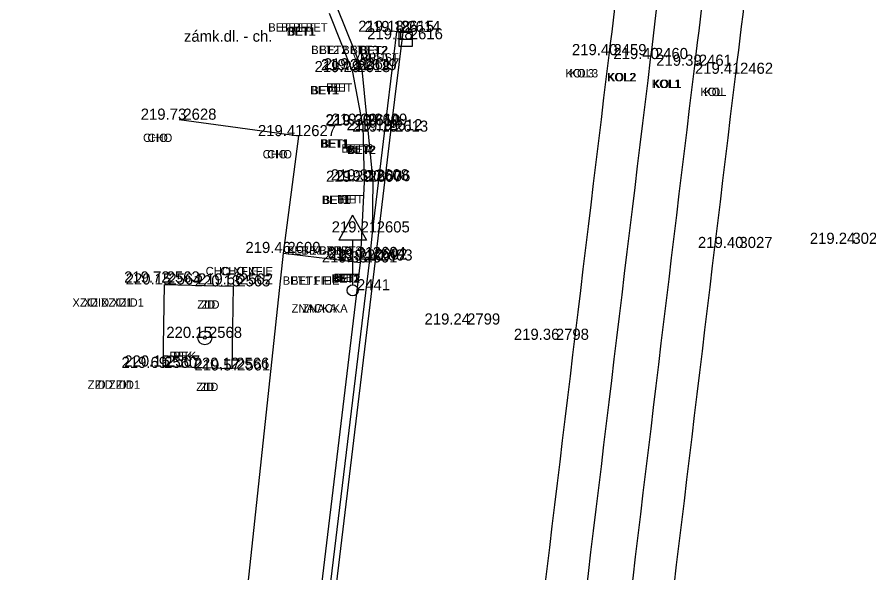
# Model space of a CAD drawing. Extents: x -471047 to -470889, y -1102859 to -1102000.
# Drawn here: x -470952.41 to -470921.79, y -1102184.25 to -1102164.27 of the extents above; entities that cross this region are included whole.
import ezdxf

# ---------------------------------------------------------------- set-up
doc = ezdxf.new("R2010")
doc.units = 0
for name, color, linetype in [('Vrstva 1', 7, 'Continuous'), ('Vrstva 19', 7, 'Continuous'), ('Vrstva 22', 7, 'Continuous'), ('Vrstva 24', 7, 'Continuous'), ('Vrstva 25', 7, 'Continuous'), ('Vrstva 33', 7, 'Continuous'), ('Vrstva 34', 7, 'Continuous'), ('Vrstva 35', 7, 'Continuous'), ('Vrstva 36', 7, 'Continuous'), ('Vrstva 38', 7, 'Continuous'), ('Vrstva 5', 7, 'Continuous'), ('Vrstva 7', 7, 'Continuous'), ('Vrstva 8', 7, 'Continuous')]:
    doc.layers.add(name, color=color, linetype=linetype)

msp = doc.modelspace()

# ---------------------------------------------------------------- linework, layer by layer
at = {"layer": 'Vrstva 1'}
for points in [[(-471040.344, -1102858.385), (-471031.676, -1102846.187), (-471026.357, -1102838.629), (-471023.212, -1102833.975), (-471019.21, -1102827.465), (-471016.861, -1102823.272), (-471013.099, -1102815.912), (-471010.824, -1102810.955), (-471007.329, -1102802.292), (-471005.34, -1102796.515), (-471002.842, -1102787.838), (-471001.3, -1102780.997), (-471000.19, -1102774.713), (-470999.247, -1102768.204), (-470998.794, -1102764.784), (-470997.199, -1102751.812), (-470994.899, -1102732.807), (-470992.551, -1102713.262), (-470990.326, -1102694.887), (-470988.122, -1102676.57), (-470985.812, -1102657.305), (-470983.537, -1102638.407), (-470981.386, -1102620.622), (-470979.843, -1102608.014), (-470976.377, -1102579.253), (-470972.945, -1102550.69), (-470970.475, -1102530.206), (-470967.905, -1102508.801), (-470965.053, -1102485.131), (-470962.734, -1102465.9), (-470960.173, -1102444.812), (-470957.795, -1102425.103), (-470954.965, -1102401.839), (-470953.834, -1102392.574), (-470952.33, -1102379.985), (-470950.744, -1102366.853), (-470948.978, -1102352.106), (-470947.037, -1102335.844), (-470944.949, -1102318.462), (-470944.013, -1102310.745), (-470942.39, -1102297.267), (-470939.519, -1102273.45), (-470937.593, -1102257.43), (-470936.064, -1102244.81), (-470934.114, -1102228.634), (-470931.621, -1102207.856), (-470929.536, -1102190.857), (-470926.572, -1102166.31), (-470924.91, -1102152.663), (-470923.413, -1102140.333), (-470921.923, -1102127.669), (-470921.155, -1102120.084), (-470920.446, -1102109.574), (-470919.912, -1102099.137), (-470919.63, -1102088.981), (-470919.523, -1102081.193), (-470919.563, -1102070.395), (-470919.714, -1102064.236), (-470920.134, -1102054.704), (-470920.462, -1102047.615), (-470920.599, -1102044.52), (-470920.743, -1102041.873), (-470921.125, -1102034.455), (-470921.774, -1102030.337), (-470922.418, -1102027.787), (-470923.734, -1102023.93), (-470924.872, -1102021.434), (-470926.752, -1102018.182), (-470927.953, -1102016.45), (-470929.616, -1102014.424), (-470932.252, -1102011.756), (-470935.111, -1102009.425), (-470938.391, -1102007.371), (-470942.651, -1102005.401)], [(-471041.328, -1102857.18), (-471032.144, -1102844.242), (-471027.583, -1102837.763), (-471024.388, -1102833.028), (-471020.451, -1102826.6), (-471018.089, -1102822.378), (-471014.542, -1102815.445), (-471012.233, -1102810.418), (-471009.247, -1102803.108), (-471006.795, -1102796.098), (-471004.315, -1102787.532), (-471002.782, -1102780.723), (-471001.674, -1102774.458), (-471000.75, -1102768.095), (-471000.28, -1102764.601), (-470998.692, -1102751.741), (-470996.378, -1102732.635), (-470994.028, -1102713.058), (-470991.808, -1102694.749), (-470989.616, -1102676.447), (-470987.284, -1102657.013), (-470985.031, -1102638.272), (-470982.87, -1102620.431), (-470981.334, -1102607.933), (-470977.881, -1102579.263), (-470974.429, -1102550.492), (-470971.964, -1102530.054), (-470969.391, -1102508.607), (-470966.54, -1102484.984), (-470964.231, -1102465.853), (-470961.679, -1102444.752), (-470959.304, -1102425.078), (-470956.455, -1102401.634), (-470955.339, -1102392.489), (-470953.812, -1102379.71), (-470952.249, -1102366.808), (-470950.479, -1102352.023), (-470948.536, -1102335.868), (-470946.426, -1102318.233), (-470945.493, -1102310.531), (-470943.864, -1102297.013), (-470940.984, -1102273.071), (-470939.078, -1102257.195), (-470937.559, -1102244.684), (-470935.592, -1102228.353), (-470933.101, -1102207.653), (-470931.011, -1102190.57), (-470928.046, -1102166.021), (-470926.409, -1102152.578), (-470924.898, -1102140.121), (-470923.427, -1102127.544), (-470922.647, -1102119.826), (-470921.919, -1102109.229), (-470921.42, -1102099.134), (-470921.127, -1102089.016), (-470921.023, -1102081.453), (-470921.061, -1102070.468), (-470921.209, -1102064.314), (-470921.666, -1102053.966), (-470922.156, -1102043.345), (-470922.299, -1102039.934), (-470922.637, -1102034.36), (-470923.091, -1102031.241), (-470923.847, -1102028.247), (-470925.083, -1102024.594), (-470926.222, -1102022.086), (-470928.04, -1102018.943), (-470929.138, -1102017.357), (-470930.929, -1102015.175), (-470933.062, -1102013.049), (-470936.379, -1102010.368), (-470939.169, -1102008.662), (-470942.899, -1102006.906), (-470945.661, -1102005.908)], [(-471043.557, -1102855.955), (-471035.129, -1102844.026), (-471029.872, -1102836.499), (-471026.577, -1102831.578), (-471022.675, -1102825.415), (-471020.123, -1102821.053), (-471016.667, -1102814.59), (-471014.208, -1102809.45), (-471011.177, -1102802.451), (-471008.55, -1102795.333), (-471006.082, -1102787.209), (-471004.464, -1102780.376), (-471003.265, -1102774.167), (-471002.327, -1102767.948), (-471001.636, -1102762.527), (-471000.297, -1102751.605), (-470997.959, -1102732.524), (-470995.602, -1102712.802), (-470993.412, -1102694.623), (-470991.21, -1102676.17), (-470988.891, -1102656.857), (-470986.625, -1102638.083), (-470984.455, -1102620.195), (-470982.936, -1102607.733), (-470979.497, -1102579.223), (-470976.023, -1102550.279), (-470973.554, -1102529.822), (-470970.991, -1102508.497), (-470968.146, -1102484.787), (-470965.835, -1102465.72), (-470963.284, -1102444.529), (-470960.91, -1102424.942), (-470958.043, -1102401.343), (-470956.946, -1102392.356), (-470955.396, -1102379.408), (-470953.851, -1102366.636), (-470952.049, -1102351.733), (-470950.124, -1102335.611), (-470948.034, -1102318.083), (-470947.094, -1102310.328), (-470945.421, -1102296.51), (-470942.58, -1102272.848), (-470940.675, -1102256.948), (-470939.176, -1102244.526), (-470937.187, -1102228.174), (-470934.708, -1102207.467), (-470932.621, -1102190.433), (-470929.634, -1102165.778), (-470928.004, -1102152.415), (-470926.45, -1102139.595), (-470925.003, -1102127.418), (-470924.249, -1102119.695), (-470923.515, -1102109.093), (-470923.018, -1102099.069), (-470922.711, -1102088.911), (-470922.643, -1102081.356), (-470922.797, -1102070.414), (-470923.018, -1102064.454), (-470923.52, -1102053.203), (-470923.823, -1102047.529), (-470924.123, -1102041.506), (-470924.462, -1102037.486), (-470924.934, -1102031.904), (-470925.664, -1102028.672), (-470926.771, -1102025.506), (-470927.959, -1102022.914), (-470929.674, -1102020.028), (-470930.76, -1102018.498), (-470932.447, -1102016.478), (-470935.215, -1102013.816), (-470937.644, -1102011.98), (-470940.381, -1102010.371), (-470943.968, -1102008.669), (-470947.145, -1102007.524), (-470950.874, -1102006.74)], [(-471044.756, -1102855.056), (-471036.376, -1102843.177), (-471031.167, -1102835.741), (-471027.859, -1102830.8), (-471023.934, -1102824.593), (-471021.43, -1102820.312), (-471018.011, -1102813.91), (-471015.536, -1102808.75), (-471012.578, -1102801.897), (-471009.95, -1102794.77), (-471007.561, -1102786.914), (-471005.936, -1102780.074), (-471004.727, -1102773.818), (-471003.828, -1102767.827), (-471003.121, -1102762.345), (-471001.787, -1102751.467), (-470999.446, -1102732.348), (-470997.073, -1102712.539), (-470994.902, -1102694.521), (-470992.696, -1102676.023), (-470990.376, -1102656.68), (-470988.131, -1102638.071), (-470985.947, -1102620.018), (-470984.417, -1102607.512), (-470980.993, -1102579.08), (-470977.514, -1102550.137), (-470975.048, -1102529.649), (-470972.488, -1102508.37), (-470969.618, -1102484.508), (-470967.34, -1102465.669), (-470964.767, -1102444.39), (-470962.402, -1102424.781), (-470959.534, -1102401.193), (-470958.432, -1102392.151), (-470956.883, -1102379.208), (-470955.335, -1102366.424), (-470953.535, -1102351.506), (-470951.606, -1102335.399), (-470949.519, -1102317.94), (-470948.575, -1102310.159), (-470946.889, -1102296.144), (-470944.056, -1102272.618), (-470942.139, -1102256.659), (-470940.657, -1102244.341), (-470938.638, -1102227.749), (-470936.19, -1102207.298), (-470934.102, -1102190.255), (-470931.124, -1102165.639), (-470929.492, -1102152.254), (-470927.915, -1102139.252), (-470926.46, -1102127.103), (-470925.74, -1102119.604), (-470925.012, -1102108.913), (-470924.523, -1102099.054), (-470924.217, -1102088.866), (-470924.148, -1102081.334), (-470924.301, -1102070.391), (-470924.518, -1102064.43), (-470924.97, -1102054.435), (-470925.588, -1102041.569), (-470925.963, -1102035.313), (-470926.405, -1102032.225), (-470927.078, -1102029.198), (-470928.123, -1102026.148), (-470929.318, -1102023.558), (-470930.84, -1102020.97), (-470931.868, -1102019.515), (-470933.443, -1102017.605), (-470936.26, -1102014.885), (-470938.429, -1102013.255), (-470941.213, -1102011.639), (-470944.847, -1102009.927), (-470947.723, -1102008.912), (-470951.444, -1102008.161), (-470954.511, -1102007.931), (-470957.895, -1102008.041)]]:
    msp.add_spline(points, degree=3, dxfattribs=at)
at = {"layer": 'Vrstva 19'}
for p, q in [((-470940.345, -1102171.391), (-470940.845, -1102172.291)), ((-470940.345, -1102171.391), (-470939.845, -1102172.291)), ((-470939.845, -1102172.291), (-470940.845, -1102172.291)), ((-470940.345, -1102172.291), (-470940.345, -1102173.891))]:
    msp.add_line(p, q, dxfattribs=at)
msp.add_circle((-470940.345, -1102174.091), 0.2, dxfattribs=at)
at = {"layer": 'Vrstva 24'}
for radius in [0.25, 0.05]:
    msp.add_circle((-470945.66, -1102175.799), radius, dxfattribs=at)
at = {"layer": 'Vrstva 25'}
for p, q in [((-470938.69, -1102164.82), (-470938.69, -1102165.32)), ((-470938.19, -1102164.82), (-470938.69, -1102164.82)), ((-470938.19, -1102165.32), (-470938.19, -1102164.82)), ((-470938.69, -1102165.07), (-470938.19, -1102165.07)), ((-470938.69, -1102165.32), (-470938.19, -1102165.32))]:
    msp.add_line(p, q, dxfattribs=at)
at = {"layer": 'Vrstva 33'}
for p, q in [((-470947.116, -1102173.878), (-470947.169, -1102176.832)), ((-470947.116, -1102173.878), (-470944.641, -1102173.946)), ((-470944.641, -1102173.946), (-470944.684, -1102176.912)), ((-470944.684, -1102176.912), (-470947.169, -1102176.832))]:
    msp.add_line(p, q, dxfattribs=at)
at = {"layer": 'Vrstva 34'}
for p, q in [((-470938.76, -1102164.8), (-470938.76, -1102164.8)), ((-470938.53, -1102164.81), (-470938.53, -1102164.81)), ((-470938.44, -1102165.07), (-470938.44, -1102165.07)), ((-470931.12, -1102165.64), (-470931.12, -1102165.64)), ((-470929.63, -1102165.78), (-470929.63, -1102165.78)), ((-470940.1, -1102166.18), (-470940.1, -1102166.18)), ((-470940, -1102166.15), (-470940, -1102166.15)), ((-470928.05, -1102166.02), (-470928.05, -1102166.02)), ((-470940.33, -1102166.25), (-470940.33, -1102166.25)), ((-470926.57, -1102166.31), (-470926.57, -1102166.31)), ((-470946.58, -1102167.96), (-470946.58, -1102167.96)), ((-470939.98, -1102168.16), (-470939.98, -1102168.16)), ((-470939.97, -1102168.17), (-470939.97, -1102168.17)), ((-470939.72, -1102168.14), (-470939.72, -1102168.14)), ((-470942.28, -1102168.55), (-470942.28, -1102168.55)), ((-470939.18, -1102168.34), (-470939.18, -1102168.34)), ((-470938.97, -1102168.39), (-470938.97, -1102168.39)), ((-470939.66, -1102170.14), (-470939.66, -1102170.14)), ((-470939.61, -1102170.17), (-470939.61, -1102170.17)), ((-470939.92, -1102170.19), (-470939.92, -1102170.19)), ((-470939.63, -1102172.01), (-470939.63, -1102172.01)), ((-470926.59, -1102172.57), (-470926.59, -1102172.57)), ((-470922.53, -1102172.42), (-470922.53, -1102172.42)), ((-470942.84, -1102172.75), (-470942.84, -1102172.75)), ((-470940.07, -1102173.09), (-470940.07, -1102173.09)), ((-470939.77, -1102172.93), (-470939.77, -1102172.93)), ((-470939.72, -1102172.99), (-470939.72, -1102172.99)), ((-470939.53, -1102173.02), (-470939.53, -1102173.02)), ((-470947.18, -1102173.81), (-470947.18, -1102173.81)), ((-470947.12, -1102173.88), (-470947.12, -1102173.88)), ((-470944.64, -1102173.95), (-470944.64, -1102173.95)), ((-470944.55, -1102173.88), (-470944.55, -1102173.88)), ((-470940.34, -1102174.09), (-470940.34, -1102174.09)), ((-470936.38, -1102175.32), (-470936.38, -1102175.32)), ((-470945.66, -1102175.8), (-470945.66, -1102175.8)), ((-470933.19, -1102175.87), (-470933.19, -1102175.87)), ((-470947.27, -1102176.88), (-470947.27, -1102176.88)), ((-470947.17, -1102176.83), (-470947.17, -1102176.83)), ((-470944.68, -1102176.91), (-470944.68, -1102176.91)), ((-470944.65, -1102176.97), (-470944.65, -1102176.97))]:
    msp.add_line(p, q, dxfattribs=at)
at = {"layer": 'Vrstva 5'}
for p, q in [((-470938.972, -1102168.393), (-470938.533, -1102164.808)), ((-470938.533, -1102164.808), (-470938.756, -1102164.805)), ((-470939.528, -1102173.017), (-470938.972, -1102168.393)), ((-470941.593, -1102190.169), (-470939.528, -1102173.017))]:
    msp.add_line(p, q, dxfattribs=at)
at = {"layer": 'Vrstva 7'}
for p, q in [((-470940.333, -1102166.251), (-470941.172, -1102164.138)), ((-470939.985, -1102168.157), (-470940.333, -1102166.251)), ((-470939.968, -1102168.166), (-470939.985, -1102168.157)), ((-470939.922, -1102170.189), (-470939.968, -1102168.166)), ((-470940.068, -1102173.092), (-470939.922, -1102170.189)), ((-470942.095, -1102190.004), (-470940.068, -1102173.092))]:
    msp.add_line(p, q, dxfattribs=at)
at = {"layer": 'Vrstva 8'}
for p, q in [((-470940.004, -1102166.152), (-470940.88, -1102163.991)), ((-470939.184, -1102168.342), (-470938.756, -1102164.805)), ((-470939.612, -1102170.173), (-470940.004, -1102166.152)), ((-470942.275, -1102168.555), (-470946.576, -1102167.962)), ((-470942.836, -1102172.754), (-470942.275, -1102168.555)), ((-470939.633, -1102172.009), (-470939.184, -1102168.342)), ((-470939.633, -1102172.009), (-470939.612, -1102170.173)), ((-470939.723, -1102172.99), (-470939.633, -1102172.009)), ((-470944.578, -1102189.112), (-470942.836, -1102172.754)), ((-470942.836, -1102172.754), (-470940.068, -1102173.092)), ((-470941.803, -1102190.081), (-470939.723, -1102172.99))]:
    msp.add_line(p, q, dxfattribs=at)

# ---------------------------------------------------------------- texts
at = {"layer": 'Vrstva 22'}
msp.add_text('zámk.dl. - ch.', height=0.4, dxfattribs=at).set_placement((-470946.41, -1102165.157))
at = {"layer": 'Vrstva 35'}
for s, p in [('BET BET', (-470943.38, -1102164.79)), ('BET BET', (-470942.919, -1102164.79)), ('BET1', (-470942.712, -1102164.94)), ('BET1', (-470942.67, -1102164.94)), ('BET2 BET3', (-470941.835, -1102165.6)), ('BET2 BET3', (-470941.539, -1102165.6)), ('VPUST', (-470940.34, -1102165.87)), ('BET2', (-470940.105, -1102165.61)), ('BET2', (-470940.071, -1102165.61)), ('VPUST', (-470940.029, -1102165.87)), ('KOL3', (-470932.695, -1102166.44)), ('KOL3', (-470932.548, -1102166.44)), ('KOL2', (-470931.205, -1102166.58)), ('KOL2', (-470931.171, -1102166.58)), ('BET1', (-470941.872, -1102167.05)), ('BET1', (-470941.83, -1102167.05)), ('BET', (-470941.3, -1102166.95)), ('BET', (-470941.139, -1102166.95)), ('KOL1', (-470929.592, -1102166.82)), ('KOL1', (-470929.55, -1102166.82)), ('KOL', (-470927.845, -1102167.11)), ('KOL', (-470927.709, -1102167.11)), ('CHO', (-470947.881, -1102168.76)), ('CHO', (-470947.719, -1102168.76)), ('BET1', (-470941.522, -1102168.96)), ('BET1', (-470941.512, -1102168.97)), ('BET1', (-470941.48, -1102168.96)), ('BET1', (-470941.47, -1102168.97)), ('BET3', (-470940.755, -1102169.14)), ('BET3', (-470940.608, -1102169.14)), ('BET2', (-470940.545, -1102169.19)), ('BET2', (-470940.511, -1102169.19)), ('CHO', (-470943.581, -1102169.35)), ('CHO', (-470943.419, -1102169.35)), ('BET1', (-470941.462, -1102170.99)), ('BET1', (-470941.42, -1102170.99)), ('BET', (-470940.91, -1102170.97)), ('BET', (-470940.749, -1102170.97)), ('BET XBET3', (-470942.705, -1102172.81)), ('BET XBET3', (-470942.184, -1102172.81)), ('CHO XFIE', (-470945.628, -1102173.55)), ('CHO XFIE', (-470945.104, -1102173.55)), ('BET2', (-470941.105, -1102173.82)), ('BET2', (-470941.071, -1102173.82)), ('BET', (-470941.02, -1102173.79)), ('BET', (-470940.859, -1102173.79)), ('BET1 FIE', (-470942.857, -1102173.89)), ('BET1 FIE', (-470942.559, -1102173.89)), ('XZID XZID1', (-470950.42, -1102174.68)), ('XZID XZID1', (-470950.012, -1102174.68)), ('ZID', (-470945.931, -1102174.75)), ('ZID', (-470945.779, -1102174.75)), ('ZNACKA', (-470942.54, -1102174.89)), ('ZNACKA', (-470942.154, -1102174.89)), ('REK', (-470946.935, -1102176.6)), ('REK', (-470946.799, -1102176.6)), ('ZID ZID1', (-470949.87, -1102177.63)), ('ZID ZID1', (-470949.612, -1102177.63)), ('ZID', (-470945.971, -1102177.71)), ('ZID', (-470945.819, -1102177.71))]:
    msp.add_text(s, height=0.3, dxfattribs=at).set_placement(p)
at = {"layer": 'Vrstva 36'}
for s, p in [(' 2615', (-470938.76, -1102164.8)), (' 2614', (-470938.53, -1102164.81)), (' 2616', (-470938.44, -1102165.07)), (' 2459', (-470931.12, -1102165.64)), (' 2460', (-470929.63, -1102165.78)), (' 2618', (-470940.33, -1102166.25)), (' 2619', (-470940.1, -1102166.18)), (' 2617', (-470940, -1102166.15)), (' 2461', (-470928.05, -1102166.02)), (' 2462', (-470926.57, -1102166.31)), (' 2628', (-470946.58, -1102167.96)), (' 2611', (-470939.98, -1102168.16)), (' 2610', (-470939.97, -1102168.17)), (' 2609', (-470939.72, -1102168.14)), (' 2612', (-470939.18, -1102168.34)), (' 2613', (-470938.97, -1102168.39)), (' 2627', (-470942.28, -1102168.55)), (' 2607', (-470939.92, -1102170.19)), (' 2608', (-470939.66, -1102170.14)), (' 2606', (-470939.61, -1102170.17)), (' 2605', (-470939.63, -1102172.01)), (' 3027', (-470926.59, -1102172.57)), (' 3026', (-470922.53, -1102172.42)), (' 2600', (-470942.84, -1102172.75)), (' 2604', (-470939.77, -1102172.93)), (' 2602', (-470939.72, -1102172.99)), (' 2603', (-470939.53, -1102173.02)), (' 2601', (-470940.07, -1102173.09)), (' 2563', (-470947.18, -1102173.81)), (' 2564', (-470947.12, -1102173.88)), (' 2562', (-470944.55, -1102173.88)), (' 2565', (-470944.64, -1102173.95)), (' 2441', (-470940.34, -1102174.09)), (' 2799', (-470936.38, -1102175.32)), (' 2568', (-470945.66, -1102175.8)), (' 2798', (-470933.19, -1102175.87)), (' 2560', (-470947.27, -1102176.88)), (' 2567', (-470947.17, -1102176.83)), (' 2566', (-470944.68, -1102176.91)), (' 2561', (-470944.65, -1102176.97))]:
    msp.add_text(s, height=0.4, dxfattribs=at).set_placement(p)
at = {"layer": 'Vrstva 38'}
for s, p in [('219.18 ', (-470940.144, -1102164.8)), ('219.18 ', (-470939.914, -1102164.81)), ('219.18 ', (-470939.824, -1102165.07)), ('219.40 ', (-470932.463, -1102165.64)), ('219.40 ', (-470930.973, -1102165.78)), ('219.29 ', (-470941.714, -1102166.25)), ('219.28 ', (-470941.484, -1102166.18)), ('219.17 ', (-470941.383, -1102166.15)), ('219.39 ', (-470929.434, -1102166.02)), ('219.41 ', (-470928.04, -1102166.31)), ('219.73 ', (-470947.963, -1102167.96)), ('219.30 ', (-470941.323, -1102168.16)), ('219.30 ', (-470941.313, -1102168.17)), ('219.29 ', (-470941.104, -1102168.14)), ('219.19 ', (-470940.564, -1102168.34)), ('219.19 ', (-470940.354, -1102168.39)), ('219.41 ', (-470943.75, -1102168.55)), ('219.29 ', (-470941.304, -1102170.19)), ('219.31 ', (-470941.13, -1102170.14)), ('219.20 ', (-470940.953, -1102170.17)), ('219.21 ', (-470941.1, -1102172.01)), ('219.40 ', (-470927.933, -1102172.57)), ('219.24 ', (-470923.912, -1102172.42)), ('219.46 ', (-470944.2, -1102172.75)), ('219.31 ', (-470941.24, -1102172.93)), ('219.21 ', (-470941.19, -1102172.99)), ('219.20 ', (-470940.873, -1102173.02)), ('219.33 ', (-470941.453, -1102173.09)), ('219.72 ', (-470948.561, -1102173.81)), ('220.15 ', (-470948.504, -1102173.88)), ('219.56 ', (-470945.91, -1102173.88)), ('220.13 ', (-470946.023, -1102173.95)), ('219.24 ', (-470937.762, -1102175.32)), ('220.15 ', (-470947.044, -1102175.8)), ('219.36 ', (-470934.55, -1102175.87)), ('219.69 ', (-470948.654, -1102176.88)), ('220.15 ', (-470948.554, -1102176.83)), ('220.12 ', (-470946.061, -1102176.91)), ('219.57 ', (-470946.033, -1102176.97))]:
    msp.add_text(s, height=0.4, dxfattribs=at).set_placement(p)

doc.saveas('drawing.dxf')
